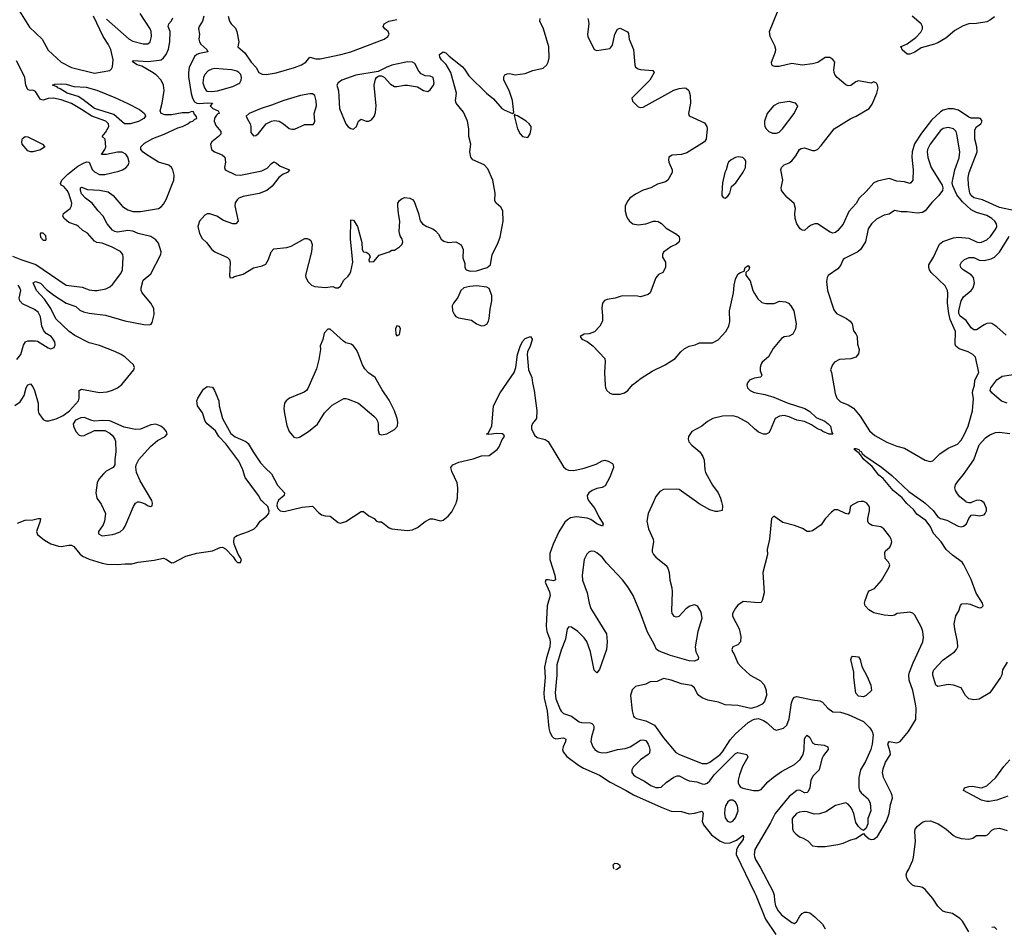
# Model space of a CAD drawing. Header units: inches. Extents: x 1834610 to 2027685, y 642842 to 774116.
# Tile 353 of 632: x 1974267 to 1981947, y 676682 to 683762. Entities that reach past the tile are written whole.
import ezdxf

# ---------------------------------------------------------------- set-up
doc = ezdxf.new("R2010")
doc.units = ezdxf.units.IN
doc.header["$MEASUREMENT"] = 0
for name, color, linetype in [('B9677', 7, 'Continuous'), ('B9678', 7, 'Continuous'), ('B9687', 7, 'Continuous'), ('B9688', 7, 'Continuous')]:
    doc.layers.add(name, color=color, linetype=linetype)

msp = doc.modelspace()

# ---------------------------------------------------------------- linework, layer by layer
at = {"layer": 'B9677', "color": 5}
for points, elevation in [([(1974250, 679834.3), (1974310, 679858.4), (1974370, 679859.8), (1974410.3, 679870.3), (1974430, 679870.6), (1974427.6, 679850), (1974396.8, 679770), (1974405.4, 679745.4), (1974460.9, 679700.9), (1974510, 679672.3), (1974570, 679655.9), (1974590, 679652.7), (1974650, 679663.2), (1974670, 679662.2), (1974690, 679651.2), (1974735.1, 679595.1), (1974757.9, 679577.9), (1974810, 679554.4), (1974910, 679522.9), (1974950, 679515.4), (1975028.8, 679511.2), (1975090, 679518), (1975142.8, 679517.2), (1975190, 679531.4), (1975315.2, 679544.8), (1975390, 679560.9), (1975410, 679554.4), (1975450, 679524), (1975470, 679527.8), (1975562.1, 679577.9), (1975650, 679599.7), (1975770, 679619.7), (1975830, 679644.2), (1975850, 679646.9), (1975873.3, 679633.3), (1975932.8, 679572.8), (1975950, 679544), (1975967.2, 679527.2), (1975990, 679528.4), (1975996.2, 679550), (1975972.3, 679592.3), (1975940.6, 679670), (1975936.5, 679690), (1975941, 679719), (1975949.1, 679730.9), (1975962.2, 679737.8), (1976052.7, 679770), (1976095.1, 679790), (1976116.9, 679810), (1976141.8, 679850), (1976191.2, 679888.8), (1976209.9, 679910), (1976213.3, 679930), (1976203.3, 679963.3), (1976162.7, 680000)], 180), ([(1974889.8, 680000), (1974902.2, 679982.2), (1974937.3, 679910), (1974929.1, 679850), (1974917.5, 679822.5), (1974882, 679770), (1974882.8, 679750), (1974910, 679736.3), (1974990, 679746.5), (1975010, 679750.3), (1975050, 679767.9), (1975076.4, 679790), (1975090, 679810.4), (1975155.1, 679964.9), (1975170, 679990.4), (1975188, 680000)], 220), ([(1975198.2, 680000), (1975210, 679998.5), (1975244.7, 679984.7), (1975270, 679968.8), (1975290, 679963.8), (1975301.2, 679970), (1975304.2, 679990), (1975301.2, 680000)], 220), ([(1976279.5, 680000), (1976274.1, 679990), (1976273.6, 679970), (1976279.8, 679950), (1976299.2, 679930), (1976330, 679924.8), (1976470, 679958.1), (1976550, 679965.8), (1976560, 679960), (1976597.3, 679917.3), (1976620.6, 679900.6), (1976650, 679892.2), (1976688.9, 679888.9), (1976750, 679839.1), (1976770, 679835.5), (1976810, 679848.2), (1976930, 679924.4), (1976950, 679926), (1976990, 679890.5), (1977031.8, 679871.8), (1977050, 679850.8), (1977064.9, 679844.9), (1977090, 679843.8), (1977150, 679797.3), (1977170, 679789.2), (1977290, 679776.1), (1977330, 679783.6), (1977370, 679801.5), (1977430, 679848.7), (1977470, 679867), (1977490, 679868.5), (1977550, 679852.2), (1977570, 679857.6), (1977609.6, 679890), (1977636.6, 679923.4), (1977672, 679990), (1977674.7, 680000)], 180), ([(1978712.9, 680000), (1978752.9, 679950), (1978784.3, 679884.3), (1978818.4, 679830), (1978812, 679810), (1978770, 679829.8), (1978722.7, 679862.7), (1978692.9, 679872.9), (1978610, 679883.6), (1978563.5, 679876.5), (1978538.8, 679861.2), (1978519, 679841), (1978472.2, 679767.8), (1978428.4, 679671.6), (1978403.1, 679596.9), (1978402.5, 679550), (1978442.5, 679430), (1978446.9, 679393.1), (1978430, 679384.7), (1978390, 679392.8), (1978370, 679391.2), (1978366, 679374), (1978399.5, 679299.5), (1978405, 679270), (1978382.4, 679190), (1978374.7, 679030), (1978378.6, 678990), (1978401.3, 678930), (1978405.5, 678905.5), (1978401.6, 678870), (1978376.3, 678783.7), (1978360.5, 678710), (1978366.3, 678630), (1978355.7, 678510), (1978358.2, 678470), (1978382.1, 678370), (1978394.7, 678234.7), (1978403.5, 678203.5), (1978421.5, 678170), (1978430, 678160.7), (1978450, 678152.4), (1978510, 678161.1), (1978528.1, 678150), (1978525.1, 678130), (1978506, 678090), (1978502, 678070), (1978506, 678050), (1978535, 678015), (1978625.9, 677945.9), (1978663.8, 677923.8), (1978790, 677868.8), (1978872.8, 677812.8), (1978997.4, 677750), (1979055.1, 677715.1), (1979270, 677618), (1979350, 677588.8), (1979430, 677585.8), (1979490, 677566.8), (1979530, 677571.3), (1979590, 677588), (1979597.2, 677570), (1979591.3, 677510), (1979600.7, 677480.7), (1979664.2, 677404.2), (1979730, 677354.6), (1979770, 677339.4), (1979810, 677341.2), (1979858.3, 677361.7), (1979910, 677400.4), (1979913.3, 677390), (1979910, 677365.5), (1979876.3, 677323.7), (1979857.5, 677290), (1979856.6, 677250), (1980000, 676953.6)], 180), ([(1979210.8, 680000), (1979170.3, 679910.3), (1979158.9, 679850), (1979172.9, 679790), (1979207.6, 679710), (1979210.2, 679690), (1979200.6, 679630), (1979201.7, 679610), (1979211.1, 679590), (1979230, 679569.4), (1979310, 679503.8), (1979322.6, 679482.6), (1979333.5, 679450), (1979339.4, 679390), (1979354.7, 679330), (1979357.8, 679297.8), (1979351.2, 679150), (1979355.2, 679130), (1979370, 679108.5), (1979390, 679103.2), (1979410, 679109.3), (1979468.6, 679171.4), (1979490, 679187.6), (1979530, 679198.9), (1979550.4, 679190), (1979581.2, 679141.2), (1979588.9, 679090), (1979558, 678990), (1979534.9, 678870), (1979540.3, 678830), (1979562, 678790), (1979559.3, 678770), (1979530, 678757.6), (1979490, 678761), (1979342.3, 678802.3), (1979255.2, 678835.2), (1979234.2, 678850), (1979217, 678890), (1979163.1, 678983.1), (1979110, 679133.5), (1979052.2, 679270), (1979010, 679337.8), (1978970, 679391.7), (1978844.9, 679524.9), (1978810, 679570.5), (1978770, 679603.9), (1978750, 679613.7), (1978724.2, 679615.8), (1978710, 679611.6), (1978690, 679593.1), (1978670.1, 679550), (1978655, 679430), (1978655.9, 679390), (1978692.9, 679290), (1978709, 679210), (1978723.1, 679170), (1978844.1, 678970), (1978850.7, 678910), (1978844.2, 678850), (1978790, 678692), (1978770, 678667), (1978747.9, 678687.9), (1978720.7, 678830), (1978690.8, 678910.8), (1978670, 678940.7), (1978619.9, 678990), (1978570, 679024.1), (1978550, 679026.8), (1978536.8, 679010), (1978525.1, 678930), (1978490, 678845), (1978457.2, 678730), (1978455.9, 678650), (1978443.6, 678510), (1978450, 678464.7), (1978481.9, 678381.9), (1978490, 678367.2), (1978509.5, 678349.5), (1978570, 678329), (1978630, 678284.2), (1978650, 678278.2), (1978715.8, 678275.8), (1978731.1, 678271.1), (1978741, 678261), (1978746.4, 678250), (1978745.6, 678230), (1978726.6, 678166.6), (1978721.5, 678130), (1978737, 678090), (1978752.2, 678070), (1978780.2, 678050), (1978810, 678043.3), (1978850, 678046.5), (1978930, 678068), (1978990, 678077.4), (1979030, 678090.1), (1979110, 678141.1), (1979130, 678145.4), (1979150, 678138.6), (1979170, 678111.5), (1979178.3, 678090), (1979182.9, 678070), (1979178.9, 678041.1), (1979170.6, 678029.4), (1979110, 677988.8), (1979052.1, 677930), (1979042.9, 677910), (1979042.9, 677890), (1979055, 677870), (1979070, 677858.4), (1979141.2, 677821.2), (1979190, 677788.3), (1979230, 677773.1), (1979250, 677771.2), (1979270, 677776.3), (1979310, 677812.6), (1979370, 677852.1), (1979396.2, 677863.8), (1979410, 677864.6), (1979470, 677831), (1979490, 677824.3), (1979550, 677816.2), (1979590, 677800.7), (1979610, 677799), (1979630, 677806.4), (1979650, 677823.5), (1979684.9, 677870), (1979850, 678038), (1979870, 678046), (1979938, 678030), (1979945.5, 678010), (1979904.2, 677935.8), (1979880.5, 677870), (1979871.2, 677830), (1979871.6, 677810), (1979878.7, 677790), (1979890, 677774.9), (1979906.7, 677766.7), (1979990, 677749.4), (1980000, 677749.2)], 220), ([(1979742.5, 680000), (1979750.4, 679969.6), (1979746.4, 679933.6), (1979714, 679926), (1979693.6, 679926.4), (1979650, 679938.3), (1979566, 679986), (1979546.2, 680000)], 220), ([(1980000, 679214.5), (1979910, 679222.7), (1979870, 679194.7), (1979850, 679171.8), (1979828.4, 679130), (1979826.4, 679110), (1979879.3, 679010), (1979892.7, 678950), (1979890, 678908.7), (1979870, 678885.2), (1979830.8, 678869.2), (1979822.8, 678850), (1979828, 678830), (1979837.4, 678817.4), (1979870, 678742.8), (1979898, 678710), (1979966, 678650), (1980000, 678630.7)], 240), ([(1980000, 678397.7), (1979970, 678389.7), (1979870, 678411.2), (1979770, 678417.4), (1979716.8, 678436.8), (1979634.7, 678454.7), (1979590, 678471.2), (1979564.7, 678490), (1979549.7, 678510), (1979531.3, 678550), (1979508.6, 678568.6), (1979430, 678580.8), (1979350, 678608.5), (1979290, 678622), (1979240.8, 678599.2), (1979183.8, 678596.2), (1979150, 678579.3), (1979070, 678561.2), (1979044.7, 678535.3), (1979032.7, 678490), (1979043.7, 678370), (1979054.4, 678330), (1979061.3, 678321.3), (1979078.8, 678310), (1979150, 678292.8), (1979218.5, 678258.5), (1979290, 678160.9), (1979386.1, 678046.1), (1979414.9, 678030), (1979590, 677959.3), (1979630, 677960.2), (1979650, 677970.2), (1979729.8, 678030), (1979750, 678051), (1979810, 678144.1), (1979850, 678190.2), (1979950, 678278.4), (1979990, 678302), (1980000, 678304.2)], 240), ([(1980000.1, 677290), (1979995.9, 677250), (1980000, 677235.4)], 220), ([(1978903.9, 677137.3), (1978901.2, 677141.2), (1978897.2, 677170), (1978910, 677182.8), (1978930, 677180.5), (1978946.8, 677170), (1978950.6, 677150), (1978930, 677135.3), (1978913.7, 677129.9)], 160)]:
    msp.add_lwpolyline(points, dxfattribs=dict(at, elevation=elevation))
at = {"layer": 'B9677', "color": 5, "elevation": 220}
msp.add_lwpolyline([(1979810, 677674), (1979790, 677660.8), (1979772.5, 677630), (1979767, 677607), (1979764.3, 677570), (1979770, 677536.4), (1979788.4, 677510), (1979810, 677502.6), (1979830, 677510.2), (1979850, 677535.5), (1979870.4, 677590), (1979865.4, 677630), (1979850, 677657.2), (1979830, 677673.5)], close=True, dxfattribs=at)
at = {"layer": 'B9678', "color": 5}
for points, elevation in [([(1974239, 683870), (1974342.5, 683702.5), (1974441, 683610), (1974490, 683523.5), (1974589.2, 683430), (1974670.1, 683390.1), (1974850, 683344.7), (1974970, 683366), (1974982, 683378), (1974990, 683394.8), (1974997, 683450), (1974977.1, 683530), (1974957.5, 683570), (1974917.6, 683630), (1974841.4, 683790)], 240), ([(1974944.9, 683764.9), (1975122.2, 683610), (1975150, 683595.3), (1975230, 683573.6), (1975265.6, 683574.4), (1975283.6, 683590), (1975294.7, 683630), (1975292.9, 683670), (1975284.2, 683690), (1975206.9, 683810)], 240), ([(1975702.5, 683790), (1975693, 683750), (1975667.1, 683710), (1975661.1, 683690), (1975669.2, 683650), (1975665.2, 683610), (1975668.5, 683590), (1975679.3, 683570), (1975726, 683530), (1975734.8, 683510), (1975670, 683498.2), (1975649.6, 683490.4), (1975630, 683474.2), (1975589.6, 683390), (1975582.7, 683350), (1975584.9, 683315.1), (1975605.2, 683185.2), (1975615.1, 683150), (1975630, 683122.4), (1975650, 683111.6), (1975670, 683108), (1975732.8, 683112.8), (1975770.6, 683110.6), (1975754, 683090), (1975774, 683070), (1975814, 683050), (1975819.6, 683039.6), (1975822, 683030), (1975812, 683028), (1975801.6, 683018.4), (1975785.8, 682994.2), (1975784.2, 682970), (1975796.4, 682936.4), (1975836, 682890), (1975836.5, 682870), (1975818.7, 682850), (1975764.9, 682810), (1975755.6, 682790), (1975762, 682750), (1975787.7, 682730), (1975847.1, 682707.1), (1975866.4, 682690), (1975873.4, 682650), (1975863.8, 682610), (1975870.4, 682590.4), (1975950, 682551.3), (1975990, 682549.5), (1976156.2, 682583.8), (1976196.3, 682603.7), (1976230, 682640.5), (1976250, 682654), (1976270, 682643.1), (1976298.5, 682618.5), (1976370.4, 682590), (1976356.3, 682570), (1976323.1, 682556.9), (1976288, 682532), (1976237.4, 682462.6), (1976194.3, 682430), (1976134.4, 682405.6), (1976010, 682382.6), (1975976.4, 682370), (1975962.3, 682357.7), (1975946.6, 682333.4), (1975946, 682310), (1975971.7, 682190), (1975954, 682170), (1975930, 682169.7), (1975856.8, 682196.8), (1975803.7, 682230), (1975750, 682246.6), (1975730, 682246.3), (1975710, 682236.3), (1975670, 682189.4), (1975657.3, 682150), (1975670, 682094), (1975690, 682055.8), (1975723.9, 682023.9), (1975766.7, 681970), (1975790, 681950.3), (1975886.7, 681906.7), (1975902.8, 681890), (1975908.6, 681868.6), (1975904.4, 681764.4), (1975910, 681748.8), (1975930, 681750.4), (1975941.7, 681758.3), (1976010, 681778), (1976090, 681827.1), (1976158, 681842), (1976186, 681854), (1976208.4, 681891.6), (1976227.3, 681950), (1976250, 681973.4), (1976350, 681985.1), (1976385.2, 681994.8), (1976490, 682054.4), (1976510, 682054.9), (1976528.4, 682048.4), (1976538.3, 682038.3), (1976547.3, 682007.3), (1976542.4, 681950), (1976497.3, 681770), (1976499.1, 681750), (1976516.7, 681716.7), (1976543, 681690), (1976570, 681680.3), (1976650, 681673.2), (1976710, 681681.6), (1976730, 681670.5), (1976750, 681670.5), (1976770, 681683.8), (1976794.5, 681730), (1976830, 681762), (1976841.5, 681778.5), (1976850, 681798.8), (1976865.7, 681870), (1976847.2, 682050), (1976850, 682202), (1976870, 682197.3), (1976901.6, 682150), (1976934.9, 682025.1), (1976939.1, 681970), (1976950, 681951), (1976970, 681947.3), (1976990, 681936), (1976998.5, 681918.5), (1977000.7, 681910), (1976991, 681890), (1976992, 681872), (1977030, 681876), (1977070, 681924.7), (1977149.1, 681950.9), (1977170, 681964.7), (1977190, 681964.7), (1977230, 681990.5), (1977250, 682010.7), (1977255.3, 682030), (1977250.9, 682049.1), (1977235.8, 682075.8), (1977226, 682110), (1977233, 682190), (1977221.1, 682250), (1977215.4, 682310), (1977217.7, 682330), (1977229.4, 682350.6), (1977250, 682367.2), (1977270, 682375.9), (1977309.2, 682369.2), (1977330, 682358.4), (1977344.2, 682344.2), (1977378.8, 682250), (1977391.7, 682191.7), (1977410, 682170.4), (1977442, 682150), (1977490.7, 682130), (1977510, 682115.5), (1977533.4, 682090), (1977554, 682050), (1977575.1, 682035.1), (1977610, 682022.6), (1977670, 682028), (1977710, 682006.8), (1977726.4, 681970), (1977724.9, 681904.9), (1977738.8, 681858.8), (1977740.4, 681830), (1977748.5, 681810), (1977781.2, 681801.2), (1977830, 681801.9), (1977913.7, 681830), (1977938.7, 681850), (1977952.9, 681930), (1977994.2, 682010), (1978015, 682065), (1978038.7, 682190), (1978034.9, 682270), (1978018.9, 682298.9), (1977983.1, 682330), (1977972.2, 682350), (1977976.8, 682410), (1977958.2, 682510), (1977918.7, 682598.7), (1977890, 682629.7), (1977801.6, 682670), (1977785.7, 682690), (1977778, 682730), (1977785.7, 682790), (1977770.8, 682850), (1977770.6, 682910), (1977760.2, 682970), (1977730, 683039.7), (1977672, 683110), (1977666.8, 683130), (1977673.3, 683190), (1977629.9, 683349.9), (1977593.3, 683413.3), (1977556.4, 683450), (1977543.1, 683470), (1977542.4, 683490), (1977570, 683512.4), (1977590, 683504.4), (1977616.6, 683476.6), (1977718.1, 683398.1), (1977737.3, 683377.3), (1977770, 683324.2), (1977909.2, 683189.2), (1977964.1, 683144.1), (1978026.7, 683070), (1978050, 683055.6), (1978110, 683031.3), (1978122, 683038), (1978111, 683131), (1978085.1, 683210), (1978043.6, 683290), (1978043.9, 683316.1), (1978050, 683331), (1978070, 683340.5), (1978090, 683341.3), (1978132.4, 683332.4), (1978210, 683341.6), (1978270, 683365.2), (1978350, 683384.2), (1978378.7, 683410), (1978389.2, 683430.8), (1978396, 683464), (1978395, 683550), (1978353.2, 683690), (1978323.8, 683750), (1978326.6, 683770)], 220), ([(1975894, 683790), (1975904.6, 683750), (1975917, 683730), (1975950, 683695.5), (1975961.7, 683670), (1975976.5, 683590), (1975968.2, 683550), (1976024, 683504), (1976072.9, 683430), (1976110.3, 683390), (1976132.4, 683350), (1976157.7, 683337.7), (1976190, 683335.7), (1976268.4, 683348.4), (1976411.6, 683390), (1976465.7, 683410), (1976499.8, 683430), (1976529.2, 683470.8), (1976577, 683457), (1976610, 683457.5), (1976770.7, 683489.3), (1976850, 683511), (1977109.8, 683610), (1977138.2, 683630), (1977148.6, 683650), (1977140.5, 683670), (1977116.2, 683690), (1977101.3, 683710), (1977109.7, 683730), (1977145.2, 683750), (1977210, 683764.6)], 240), ([(1974230, 680752.9), (1974270, 680780.1), (1974300.6, 680830), (1974318.6, 680890), (1974330, 680912.8), (1974350, 680920.3), (1974370, 680898), (1974381.9, 680870), (1974411.3, 680770), (1974410.4, 680710.4), (1974416.4, 680690), (1974450, 680643.8), (1974470, 680634), (1974493.7, 680633.7), (1974551.5, 680648.5), (1974604.8, 680675.2), (1974656, 680710), (1974725.6, 680790), (1974731.1, 680810), (1974731.7, 680868.3), (1974743.5, 680876.5), (1974750, 680878.7), (1974890, 680854.1), (1974950, 680859.6), (1974990, 680871.3), (1975030, 680890.1), (1975065, 680915), (1975157.4, 681030), (1975163.5, 681050), (1975154, 681070), (1975090, 681128.3), (1975057.8, 681150), (1975010, 681174), (1974890, 681220.5), (1974810, 681242.2), (1974698.3, 681298.3), (1974654, 681330), (1974548.8, 681428.8), (1974510.3, 681510.3), (1974461, 681581), (1974398.5, 681650), (1974372.7, 681710), (1974390, 681719.5), (1974430, 681707.2), (1974477.3, 681657.3), (1974532.5, 681612.5), (1974630, 681550.6), (1974703.6, 681523.6), (1974736.8, 681496.8), (1974763.9, 681483.9), (1974810, 681472.6), (1974937.5, 681457.5), (1975085.9, 681414.1), (1975235.4, 681384.6), (1975278.4, 681381.6), (1975292.7, 681387.3), (1975300.6, 681399.4), (1975316.8, 681463.2), (1975313, 681510), (1975290.9, 681550), (1975221.6, 681630), (1975214, 681650), (1975213.3, 681670), (1975229.3, 681730.7), (1975290, 681779.6), (1975367.6, 681930), (1975369.7, 681950.3), (1975350, 682018.9), (1975330, 682046), (1975291.1, 682070), (1975190, 682093.8), (1975148.9, 682111.1), (1975110, 682117), (1975030, 682105.8), (1975009.9, 682109.9), (1974990, 682121), (1974949.9, 682170), (1974919.1, 682230), (1974879.9, 682270), (1974833.5, 682330), (1974779.8, 682370), (1974750, 682403.5), (1974740.4, 682430), (1974740.9, 682450), (1974750, 682456.4), (1974796.7, 682436.7), (1974890, 682432.7), (1974957.9, 682417.9), (1974995.2, 682390), (1975070, 682305.8), (1975110, 682277.6), (1975150, 682264.8), (1975210, 682264.8), (1975350, 682289.3), (1975370, 682302.3), (1975390, 682323.7), (1975410, 682359.5), (1975468.7, 682510), (1975471.9, 682550), (1975462.3, 682590), (1975450.6, 682610), (1975430, 682627.1), (1975350, 682651.4), (1975250, 682712.9), (1975229.3, 682729.3), (1975213, 682750), (1975211, 682770), (1975240.6, 682799.4), (1975305.1, 682834.9), (1975394.4, 682870), (1975500.9, 682919.1), (1975536.9, 682930), (1975579.5, 682950), (1975596, 682964), (1975617.2, 682970), (1975633.8, 682986.2), (1975648, 682990), (1975647.3, 683007.3), (1975627.3, 683027.3), (1975622, 683042), (1975610, 683046), (1975584.7, 683035.3), (1975534.7, 683034.7), (1975450, 683019.6), (1975400.4, 683020.4), (1975370.6, 683030.6), (1975363.4, 683050), (1975379, 683110), (1975394.9, 683210), (1975389.9, 683250), (1975371.1, 683290), (1975331.8, 683331.8), (1975296.2, 683356.2), (1975218.7, 683398.7), (1975183, 683410), (1975147.3, 683432.7), (1975155.5, 683444.5), (1975270, 683436.9), (1975354.4, 683445.6), (1975370.3, 683449.7), (1975390, 683463.9), (1975409.3, 683490), (1975426.8, 683533.2), (1975438.8, 683590), (1975441.7, 683670), (1975426.3, 683710), (1975430.8, 683730), (1975450, 683752.4), (1975462.3, 683777.7)], 220), ([(1978697.6, 683770), (1978704.9, 683750), (1978707, 683730), (1978695.5, 683650), (1978699.1, 683630), (1978746.8, 683530), (1978770, 683520.7), (1978870, 683538), (1978876.5, 683543.5), (1978890, 683562), (1978909.7, 683650), (1978930, 683687.3), (1978950, 683695.5), (1979008.1, 683668.1), (1979014.6, 683654.6), (1979020.2, 683610), (1979055, 683530), (1979064.9, 683410), (1979071.5, 683391.5), (1979090, 683378.9), (1979110, 683374), (1979205.2, 683365.2), (1979215.5, 683350), (1979181.1, 683290), (1979042.8, 683150), (1979047.5, 683127.5), (1979090, 683082.8), (1979110, 683076.3), (1979130, 683080.4), (1979370, 683212.6), (1979410, 683226), (1979450, 683230.3), (1979466.9, 683226.9), (1979485.5, 683210), (1979496.3, 683170), (1979499.3, 683110), (1979482.8, 683030), (1979490, 683012), (1979610, 682956.3), (1979628, 682930), (1979630.4, 682910), (1979622.4, 682830), (1979608.2, 682810), (1979470, 682722.6), (1979430, 682709.7), (1979355.5, 682704.5), (1979331, 682690), (1979326.8, 682670), (1979330.5, 682650), (1979355.8, 682590), (1979355.8, 682570), (1979323.8, 682510), (1979303.4, 682496.6), (1979241.8, 682478.2), (1979190, 682451.1), (1979130, 682430.9), (1979070, 682401.5), (1979027, 682370), (1979010.3, 682350), (1978990.3, 682310), (1978989, 682269), (1978999.5, 682230), (1979008.5, 682210), (1979024.9, 682190), (1979050, 682170.3), (1979090, 682161.6), (1979150, 682170.2), (1979210, 682190.2), (1979230, 682191.3), (1979246.5, 682186.5), (1979272.1, 682172.1), (1979310, 682135.3), (1979390.5, 682090), (1979410.4, 682070), (1979414.9, 682050), (1979410.3, 682029.7), (1979390.3, 682009.7), (1979346, 681990), (1979290, 681948), (1979281, 681930), (1979281, 681910), (1979304.7, 681870), (1979304.7, 681830), (1979284.7, 681790), (1979250, 681773.2), (1979230, 681749), (1979185.5, 681630), (1979170, 681618.7), (1979110, 681599.3), (1979085.6, 681605.6), (1978970, 681606.6), (1978950, 681603.7), (1978911.6, 681588.4), (1978850, 681579.3), (1978828.4, 681571.6), (1978813.1, 681550), (1978807, 681513), (1978814.3, 681450), (1978812, 681410), (1978792.7, 681370), (1978750, 681326.6), (1978710, 681312), (1978670, 681309.3), (1978638.8, 681290), (1978651, 681270), (1978692.2, 681252.2), (1978738, 681218), (1978830, 681118.8), (1978834.5, 681094.5), (1978829.2, 681010), (1978834.6, 680910), (1978836.9, 680890), (1978846.3, 680870), (1978870, 680847.6), (1978890, 680841.5), (1978950, 680839.7), (1978985.1, 680850), (1979011.3, 680870), (1979047.6, 680912.4), (1979114, 680966), (1979200, 681020), (1979300.7, 681070), (1979380.5, 681119.5), (1979423.5, 681170), (1979450, 681193.4), (1979490, 681214), (1979534.7, 681225.3), (1979570, 681242.4), (1979670, 681240.1), (1979714.9, 681265.1), (1979775.8, 681330), (1979799.8, 681370), (1979806.7, 681406.7), (1979804.7, 681490), (1979835.9, 681630), (1979839.7, 681690), (1979850, 681738.8), (1979870, 681777.3), (1979890, 681790.8), (1979919, 681801), (1979926, 681830), (1979950, 681844.7), (1979958.8, 681830), (1979954, 681810), (1979931.3, 681790), (1979931, 681770), (1979964.4, 681724.4), (1979985.5, 681650), (1980000, 681626)], 220), ([(1974210, 681916.9), (1974275.3, 681890), (1974391.7, 681851.7), (1974630, 681691.4), (1974754.2, 681674.2), (1974810, 681655.6), (1974850, 681648.7), (1974871.2, 681648.8), (1974937.7, 681662.3), (1974970, 681679.1), (1974990, 681697.3), (1975057.2, 681782.8), (1975068.4, 681810), (1975075.1, 681910), (1975071, 681931), (1975053.3, 681953.3), (1974983.6, 681990), (1974910, 682018), (1974870, 682024.5), (1974850, 682035), (1974796, 682096), (1974758.3, 682118.3), (1974726, 682150), (1974710, 682160.4), (1974650, 682180.3), (1974613.3, 682210), (1974602.7, 682230), (1974608.3, 682250), (1974660.4, 682290), (1974672.1, 682310), (1974672.5, 682330), (1974650, 682406), (1974638, 682430), (1974610, 682460.6), (1974589.6, 682470), (1974584.9, 682484.9), (1974596, 682510), (1974642.3, 682557.7), (1974721.2, 682618.8), (1974770, 682645), (1974790, 682652.2), (1974810, 682650.3), (1974833.3, 682593.3), (1974850, 682574), (1974890, 682554.6), (1974930, 682554), (1975040, 682580), (1975069.8, 682590.2), (1975094.8, 682605.2), (1975112.9, 682627.1), (1975119.7, 682650), (1975110.7, 682690), (1975094.1, 682714.1), (1975067.3, 682727.3), (1975030, 682728.1), (1974944.7, 682710), (1974904, 682710), (1974932.3, 682750), (1974939.3, 682770), (1974932.7, 682830), (1974909.2, 682850), (1974936.9, 682883.1), (1974961.2, 682930), (1974958.9, 682950), (1974939.2, 682970), (1974830, 683008.4), (1974750, 683062.2), (1974670, 683108.9), (1974590, 683136.2), (1974530, 683149.1), (1974490, 683146.9), (1974450, 683134.6), (1974430, 683138.5), (1974390, 683203), (1974370, 683212.1), (1974350, 683209.7), (1974330, 683215.1), (1974315, 683250), (1974306.3, 683310), (1974299.1, 683330), (1974241.8, 683441.8)], 240), ([(1974244.1, 681110), (1974275.6, 681150), (1974296.8, 681223.2), (1974311.8, 681248.2), (1974330, 681256.3), (1974390, 681258), (1974406.3, 681253.7), (1974490, 681202.4), (1974510, 681194.9), (1974536.1, 681203.9), (1974544.7, 681224.7), (1974541.2, 681250), (1974529.3, 681270), (1974512.7, 681290), (1974474.6, 681314.6), (1974455.2, 681335.2), (1974439.8, 681370), (1974430, 681443.7), (1974410, 681479.7), (1974382.3, 681502.3), (1974290, 681546.6), (1974268.6, 681568.6), (1974264.1, 681590), (1974274.9, 681650), (1974269.2, 681670), (1974255.3, 681690)], 240), ([(1977674.7, 680000), (1977682.9, 680030), (1977685.4, 680110), (1977680.4, 680150), (1977638.5, 680238.5), (1977630.7, 680270), (1977644.6, 680290), (1977693.3, 680310), (1977804.7, 680335.3), (1977870, 680358.7), (1977930, 680363.1), (1977991.3, 680408.7), (1978006.1, 680430), (1978030, 680486.7), (1978049.5, 680510), (1978044.1, 680524.1), (1978030.8, 680530.8), (1977986.5, 680533.5), (1977926.9, 680526.9), (1977909.2, 680530), (1977922.5, 680537.5), (1977949.8, 680590.2), (1977963.1, 680750), (1978014.4, 680850), (1978123.5, 681010), (1978137.7, 681050), (1978150, 681151.3), (1978170, 681212), (1978190, 681252), (1978210, 681276), (1978251.3, 681291.3), (1978264.7, 681270), (1978263.6, 681263.6), (1978250, 681215.3), (1978227.3, 681170), (1978225.5, 681150), (1978236.9, 681030), (1978261.5, 680970), (1978266.2, 680930), (1978281.1, 680870), (1978299.6, 680710), (1978298.7, 680650), (1978267.4, 680612.6), (1978259, 680590), (1978259.4, 680570), (1978281.6, 680521.6), (1978303.3, 680503.3), (1978366.6, 680486.6), (1978390.3, 680470.3), (1978510, 680274.9), (1978530, 680256.5), (1978547.5, 680247.5), (1978590, 680245.4), (1978670, 680262.6), (1978764.1, 680295.9), (1978810, 680320.3), (1978830, 680326), (1978858.4, 680318.4), (1978890, 680298.8), (1978897.3, 680290), (1978899.3, 680270), (1978870, 680194.5), (1978834.2, 680125.8), (1978810, 680113.3), (1978770, 680104.5), (1978733, 680090), (1978706.4, 680070), (1978694.4, 680050), (1978695.3, 680030), (1978704.9, 680010), (1978712.9, 680000)], 180), ([(1980000, 680965.8), (1979990, 680964.2), (1979959.1, 680950), (1979944.2, 680930), (1979939.5, 680910), (1979944.2, 680890), (1979964.4, 680870), (1979990, 680855.3), (1980000, 680853.3)], 220), ([(1976162.7, 680000), (1976151.6, 680010), (1976128.6, 680050), (1976024.9, 680190), (1976008.2, 680250), (1975977.3, 680317.3), (1975873.9, 680453.9), (1975821.2, 680510), (1975793.7, 680553.7), (1975730, 680609.1), (1975712.8, 680630), (1975694.1, 680694.1), (1975654, 680750), (1975649.4, 680790), (1975656.2, 680810), (1975701, 680879), (1975730, 680900.7), (1975770, 680894.6), (1975787.8, 680870), (1975819.4, 680790), (1975823, 680750), (1975849.5, 680650), (1975914.4, 680534.4), (1975947.4, 680507.4), (1976030, 680472.1), (1976050, 680455.6), (1976088.2, 680390), (1976145.8, 680305.8), (1976183.2, 680263.2), (1976230, 680220.2), (1976276.8, 680130), (1976333.8, 680070), (1976330.9, 680050), (1976286.7, 680013.3), (1976279.5, 680000)], 180), ([(1975301.2, 680000), (1975298.2, 680010), (1975205.6, 680165.6), (1975178.7, 680230), (1975171.9, 680271.9), (1975176, 680290), (1975197.3, 680330), (1975286.6, 680433.4), (1975341, 680479), (1975401.7, 680510), (1975418, 680530), (1975410.9, 680550), (1975392.9, 680570), (1975368.2, 680590), (1975330, 680607), (1975290, 680601.8), (1975210, 680568.2), (1975170, 680565.4), (1975082.6, 680582.6), (1974970, 680631.7), (1974910, 680635.6), (1974850, 680631), (1974830, 680634.5), (1974770, 680658.7), (1974743.7, 680656.3), (1974702.6, 680637.4), (1974683.7, 680610), (1974687, 680590), (1974703.8, 680550), (1974730, 680521.6), (1974750, 680515.8), (1974770, 680519.5), (1974850, 680556.5), (1974930, 680557), (1974970, 680536), (1974990, 680517.4), (1975009, 680490), (1975013.7, 680473.7), (1975017.1, 680390), (1975009, 680330), (1975010.2, 680290), (1974996.9, 680270), (1974941.2, 680238.8), (1974919.5, 680220.5), (1974883.4, 680176.6), (1974871.4, 680150), (1974861.3, 680070), (1974868.9, 680030), (1974889.8, 680000)], 220), ([(1980000, 680571.3), (1979950, 680616.4), (1979870, 680661.6), (1979830, 680672.5), (1979750, 680669.8), (1979673.4, 680650), (1979632, 680628), (1979587, 680590), (1979508.8, 680550), (1979484, 680510), (1979482.3, 680490), (1979487.4, 680470), (1979510, 680441.7), (1979572.1, 680392.1), (1979594.9, 680354.9), (1979605.5, 680325.5), (1979610.9, 680250.9), (1979617.2, 680230), (1979670, 680132), (1979714.3, 680070), (1979734.7, 680030), (1979742.5, 680000)], 220), ([(1979546.2, 680000), (1979410, 680096.2), (1979390, 680100.3), (1979290, 680096.5), (1979259.8, 680080.2), (1979230, 680042.4), (1979210.8, 680000)], 220), ([(1975188, 680000), (1975190, 680001.1), (1975198.2, 680000)], 220)]:
    msp.add_lwpolyline(points, dxfattribs=dict(at, elevation=elevation))
for points, elevation in [([(1977292.2, 683432.2), (1977170, 683406.8), (1977124.4, 683390), (1977062.9, 683357.1), (1976890, 683328), (1976780.6, 683290), (1976751, 683270), (1976741.8, 683250), (1976753.7, 683206.3), (1976762.8, 683070), (1976810.4, 682950), (1976830, 682927), (1976850, 682912.7), (1976870, 682907.3), (1976895.1, 682930), (1976910, 682971.3), (1976930, 682986), (1976970, 682971), (1976990, 682971), (1977010, 682981), (1977032.9, 683007.1), (1977041.4, 683038.6), (1977047.2, 683090), (1977032.8, 683250), (1977043.1, 683296.9), (1977050, 683310.7), (1977061, 683319), (1977070, 683324.9), (1977090, 683324.9), (1977110, 683314), (1977159.9, 683259.9), (1977190, 683240.7), (1977210, 683240.7), (1977267.5, 683252.5), (1977292.2, 683252.2), (1977370, 683237.3), (1977418, 683210), (1977450, 683202), (1977470, 683214), (1977495.6, 683250), (1977500.7, 683270), (1977491.8, 683310), (1977470, 683322.7), (1977430, 683324.5), (1977398.7, 683338.7), (1977380.4, 683360.4), (1977350, 683419.5), (1977330.8, 683430.8)], 240), ([(1975790, 683380.2), (1975764.6, 683375.4), (1975737.3, 683362.7), (1975710, 683335.4), (1975700.2, 683310), (1975696.8, 683270), (1975708.3, 683230), (1975721.5, 683210), (1975730, 683205.3), (1975762, 683202), (1975810, 683207.1), (1975930, 683241.6), (1975975.9, 683264.1), (1975983.9, 683270), (1975995, 683290), (1975998.4, 683310), (1975993.2, 683333.2), (1975976.8, 683350), (1975959.6, 683359.6), (1975919, 683370)], 240), ([(1975130, 682949.9), (1975085.8, 682950), (1975001.9, 683021.9), (1974850, 683068.1), (1974759.3, 683139.3), (1974722.5, 683162.5), (1974636.8, 683190), (1974583.4, 683223.4), (1974565.1, 683230), (1974558.2, 683238.2), (1974524, 683250), (1974542, 683258), (1974590, 683261.7), (1974630, 683259.2), (1974690, 683241.2), (1974785.4, 683234.6), (1974870, 683212.2), (1975010, 683156.3), (1975110, 683108), (1975200.9, 683060.9), (1975241.2, 683030), (1975248.5, 683010), (1975236.3, 682990), (1975192.7, 682967.3)], 220), ([(1976530, 683183.9), (1976457.6, 683170), (1976328, 683132), (1976230, 683094.7), (1976149.5, 683070.5), (1976057.8, 683030), (1976034.3, 683010), (1976040.3, 682990), (1976065.5, 682950), (1976070.4, 682929.6), (1976070, 682882), (1976090, 682856), (1976110, 682858.8), (1976130, 682873), (1976190.5, 682949.5), (1976230, 682970.8), (1976254.4, 682974.4), (1976290, 682969.2), (1976324.9, 682950), (1976370, 682914.4), (1976390, 682908.4), (1976411.2, 682908.8), (1976490, 682944.4), (1976555.5, 682944.5), (1976565.2, 682954.8), (1976569.2, 682970), (1976563.7, 683030), (1976582, 683090), (1976580.4, 683130), (1976568.6, 683170), (1976550, 683182.6)], 240), ([(1978130, 683026), (1978124.7, 683015.3), (1978150.8, 682910), (1978170, 682872), (1978190, 682851.3), (1978230, 682842), (1978249.1, 682870.9), (1978257.2, 682910), (1978256, 682930), (1978241.2, 682950), (1978217.2, 682970), (1978150, 683013.2), (1978135.3, 683015.3)], 220), ([(1974350, 682731.2), (1974330, 682737.8), (1974287.5, 682790), (1974282.8, 682810), (1974290, 682836.3), (1974310, 682851.8), (1974330, 682848.4), (1974444.4, 682790), (1974464.2, 682770), (1974430, 682747.3), (1974370, 682731.6)], 240), ([(1979872.6, 682692.6), (1979850, 682686.6), (1979818, 682670), (1979794.9, 682650), (1979790, 682639), (1979777.6, 682590), (1979767.4, 682570), (1979748.7, 682490), (1979743, 682410), (1979744.9, 682390), (1979754.8, 682374.8), (1979770, 682370.8), (1979790, 682384.9), (1979807, 682410), (1979820.1, 682459.9), (1979853.3, 682490), (1979910, 682572.7), (1979928.4, 682610), (1979930, 682655.3), (1979925.6, 682670), (1979908.2, 682688.2)], 240), ([(1974430, 682098), (1974426.8, 682090), (1974430, 682064.7), (1974450, 682041), (1974470, 682042), (1974474, 682050), (1974470, 682075.3), (1974450, 682097.2)], 260), ([(1977830, 681684.6), (1977778.7, 681681.3), (1977730.8, 681669.2), (1977707.2, 681650), (1977684.4, 681595.6), (1977650.4, 681550), (1977641.3, 681530), (1977643, 681490), (1977659, 681459), (1977670, 681445.5), (1977690, 681435.5), (1977790, 681417.1), (1977830.5, 681390), (1977870, 681373.1), (1977890, 681376), (1977910, 681387.4), (1977924.4, 681410), (1977929.7, 681430), (1977936.5, 681503.5), (1977950.7, 681570), (1977949, 681610), (1977930, 681665.1), (1977910, 681676.1)], 220), ([(1976690, 681348.7), (1976670, 681348), (1976642.8, 681317.2), (1976631.7, 681268.3), (1976610, 681218), (1976614, 681190), (1976600.7, 681110), (1976582, 681038), (1976515.2, 680884.8), (1976504.2, 680870), (1976484.7, 680855.3), (1976370.4, 680810), (1976344.9, 680790), (1976332.6, 680770), (1976326.9, 680730), (1976331.5, 680690), (1976350, 680596), (1976369.2, 680549.2), (1976405.9, 680505.9), (1976430, 680499.6), (1976450, 680504.9), (1976519.3, 680550), (1976590, 680607), (1976645.7, 680694.3), (1976704, 680756), (1976794.3, 680805.7), (1976810, 680807.2), (1976830, 680802.3), (1976910, 680771.8), (1977030.3, 680670), (1977048.9, 680650), (1977058.3, 680630), (1977062.6, 680610), (1977062.6, 680557.4), (1977070, 680528.4), (1977090, 680523.1), (1977130, 680530.4), (1977190, 680565.3), (1977213.7, 680590), (1977216.8, 680623.2), (1977211.8, 680650), (1977189.9, 680709.9), (1977150, 680794.7), (1977093.5, 680873.5), (1977039.4, 680970), (1976986.8, 681006.8), (1976959.1, 681039.1), (1976941.5, 681070), (1976905.4, 681165.4), (1976890.5, 681190.5), (1976870, 681216.9), (1976851.6, 681231.6), (1976810, 681242.4), (1976793, 681253)], 220), ([(1977210, 681374), (1977197.3, 681350), (1977200.5, 681310), (1977210, 681294.8), (1977230, 681306), (1977238.7, 681350), (1977230, 681369.2)], 220)]:
    msp.add_lwpolyline(points, close=True, dxfattribs=dict(at, elevation=elevation))
at = {"layer": 'B9687', "color": 5}
for points, elevation in [([(1980000, 678304.2), (1980030, 678310.7), (1980070, 678294.8), (1980097.2, 678277.2), (1980150, 678227), (1980170, 678220.3), (1980224.1, 678235.9), (1980250, 678258), (1980270, 678306.8), (1980287, 678433), (1980297.4, 678462.6), (1980310, 678478.4), (1980330, 678482.6), (1980450, 678456.5), (1980508.5, 678448.5), (1980530, 678438.8), (1980570.4, 678390.4), (1980610, 678363), (1980670, 678358.8), (1980730, 678343), (1980850, 678286.7), (1980898.6, 678238.6), (1980916, 678210), (1980924.2, 678184.2), (1980916.5, 678110), (1980905.2, 678070), (1980863.8, 677976.2), (1980824.9, 677910), (1980813.4, 677850), (1980813.7, 677773.7), (1980818.8, 677750), (1980830.8, 677730), (1980884.1, 677684.1), (1980902, 677650), (1980904.9, 677590), (1980884, 677530), (1980882, 677490), (1980870, 677455.3), (1980850, 677438), (1980830, 677448), (1980810, 677469), (1980790, 677499), (1980772.7, 677570), (1980755.1, 677610), (1980730, 677641.2), (1980710, 677653.2), (1980630, 677631.8), (1980556.2, 677583.8), (1980506.1, 677566.1), (1980464.4, 677564.4), (1980410, 677582.7), (1980390, 677584.7), (1980350, 677580.4), (1980326.4, 677570), (1980292.4, 677530), (1980294.9, 677450), (1980302.4, 677430), (1980320.5, 677410), (1980350, 677388.5), (1980378, 677378), (1980415.2, 677355.2), (1980450, 677318), (1980490.9, 677310.9), (1980549.1, 677310.9), (1980650, 677327.3), (1980690, 677337.3), (1980750, 677364), (1980790, 677374.8), (1980850, 677414), (1980859.8, 677399.8), (1980892.4, 677372.4), (1980910, 677366), (1980930, 677368.4), (1980957.6, 677390), (1981029.6, 677510), (1981049.6, 677570), (1981059.6, 677640.4), (1981074.5, 677690), (1981073.6, 677710), (1981066, 677730), (1981004.5, 677850), (1980996, 677890), (1981001.5, 677918.5), (1981020.9, 677970), (1981058.4, 678030), (1981058, 678050), (1981038.7, 678110), (1981040.5, 678119.5), (1981049.6, 678130.4), (1981110, 678120.3), (1981135.1, 678130), (1981200.9, 678210), (1981257.2, 678302.8), (1981260.5, 678390), (1981255.4, 678424.6), (1981233.1, 678530), (1981204.8, 678610), (1981202.7, 678650), (1981207.5, 678672.5), (1981236, 678744), (1981312, 678910), (1981317.2, 678942.8), (1981311.3, 678990), (1981301.4, 679021.4), (1981250, 679117.2), (1981232.8, 679132.8), (1981210, 679139.6), (1981190, 679138.4), (1981110.7, 679129.3), (1981090, 679117.2), (1981070, 679112.7), (1981010, 679116), (1980930, 679135.3), (1980890, 679158), (1980862, 679190), (1980858, 679210), (1980862, 679230), (1980884.1, 679295.9), (1980892.9, 679307.1), (1980934.2, 679325.8), (1980990, 679386.8), (1981049, 679490), (1981053.2, 679510), (1981044, 679530), (1981018.6, 679558.6), (1981014.5, 679605.5), (1981021.3, 679618.7), (1981053.5, 679646.5), (1981065.6, 679670), (1981069.6, 679690), (1981065.1, 679710), (1981052.9, 679732.9), (1981006.6, 679790), (1980984.9, 679804.9), (1980917.2, 679817.2), (1980891.8, 679831.8), (1980883.7, 679850), (1980881.6, 679870), (1980895.1, 679930), (1980895.6, 679955.6), (1980891.6, 679970), (1980876.2, 679990), (1980856.9, 680000)], 240), ([(1980812.2, 680000), (1980802.3, 679997.7), (1980751.3, 679970), (1980744, 679956), (1980739.8, 679920.2), (1980730, 679905.2), (1980709.6, 679909.6), (1980650, 679937.2), (1980622.8, 679937.2), (1980599.8, 679920.2), (1980550.9, 679869.1), (1980518, 679822), (1980450, 679775.3), (1980430, 679768.7), (1980410, 679769), (1980371.9, 679791.9), (1980310, 679816), (1980220.1, 679840.1), (1980150, 679889.3), (1980130.7, 679870), (1980116.9, 679710), (1980098.5, 679630), (1980099, 679590), (1980064.9, 679450), (1980074.3, 679290), (1980057.6, 679230), (1980050, 679216), (1980030, 679211.8), (1980000, 679214.5)], 240), ([(1981970.4, 678750), (1981934, 678690), (1981927.5, 678652.5), (1981918.7, 678630), (1981833.4, 678510), (1981750, 678462), (1981710, 678457), (1981670, 678463.5), (1981644, 678490), (1981610.8, 678550), (1981551.8, 678570), (1981510, 678576.5), (1981430, 678561.1), (1981412.3, 678570), (1981389.8, 678650), (1981388.7, 678670), (1981397.7, 678690), (1981470, 678769.2), (1981559.1, 678830), (1981575.6, 678850), (1981584.7, 678870), (1981583.1, 678910), (1981560.6, 679010), (1981557.1, 679050), (1981569.4, 679110.6), (1981591.7, 679150), (1981606.6, 679193.4), (1981614.8, 679205.2), (1981650, 679207.6), (1981681.8, 679201.8), (1981750, 679174.8), (1981764.7, 679175.3), (1981770, 679176), (1981781.2, 679190), (1981776.2, 679210), (1981727.2, 679287.2), (1981690, 679394.5), (1981632, 679510), (1981617.4, 679530), (1981544.3, 679584.3), (1981492.9, 679630), (1981454.2, 679690), (1981395.1, 679755.1), (1981368.8, 679810), (1981336.5, 679856.5), (1981264.8, 679904.8), (1981239.9, 679939.9), (1981187, 679987), (1981176.6, 680000)], 220), ([(1981317.7, 680000), (1981330.7, 679990.7), (1981392, 679932), (1981426.3, 679886.3), (1981450, 679871), (1981498.1, 679858.1), (1981588.2, 679810), (1981610, 679806.7), (1981628.3, 679811.7), (1981652.7, 679830), (1981670, 679871.3), (1981690, 679896), (1981710, 679898.8), (1981750, 679890.7), (1981790, 679900.7), (1981799.3, 679910), (1981809.3, 679930), (1981809.3, 679950), (1981790, 679992), (1981780.9, 680000)], 220), ([(1981700.7, 680000), (1981686, 679994), (1981670, 679992), (1981650, 679999.2), (1981649, 680000)], 220), ([(1980000, 678630.7), (1980045.1, 678605.1), (1980073.9, 678573.9), (1980090.2, 678530.2), (1980091.3, 678490), (1980076.2, 678443.8), (1980058.4, 678421.6), (1980017.7, 678402.3), (1980000, 678397.7)], 240), ([(1980000, 677749.2), (1980030, 677748.4), (1980050, 677757.7), (1980103.6, 677816.4), (1980146.7, 677853.3), (1980210, 677896.3), (1980310, 677952.8), (1980354.2, 677990), (1980377.7, 678030), (1980385.5, 678070), (1980390, 678150.8), (1980398.7, 678170), (1980410, 678181.3), (1980430, 678163), (1980450, 678121.8), (1980468.7, 678110), (1980542.7, 678102.7), (1980570.4, 678090), (1980572.9, 678070), (1980537, 678023), (1980523.1, 677996.9), (1980502.5, 677910), (1980456.9, 677863.1), (1980437.7, 677830), (1980429.5, 677770), (1980418.3, 677741.7), (1980410, 677732.9), (1980390, 677730.7), (1980351.7, 677751.7), (1980330, 677749.9), (1980270, 677702.1), (1980159.5, 677570), (1980124.4, 677495.6), (1980000.1, 677290)], 220), ([(1981975.4, 677704.6), (1981890, 677674.5), (1981830, 677663), (1981810, 677663.5), (1981770, 677674.7), (1981629.3, 677750), (1981638, 677770), (1981670, 677780.2), (1981697.2, 677782.8), (1981770, 677770.2), (1981810, 677785), (1981881.7, 677850), (1981943.2, 677936.8), (1981990, 677989)], 220), ([(1981670, 676646), (1981621.2, 676730), (1981601.2, 676750), (1981544, 676790), (1981490, 676798.7), (1981467.4, 676807.4), (1981430, 676847.6), (1981390, 676906.3), (1981330, 676977.2), (1981310, 676991.7), (1981290, 676998.4), (1981250, 677001.5), (1981230, 677009.7), (1981200.6, 677040.6), (1981186.4, 677066.4), (1981181.8, 677090), (1981187, 677110), (1981203.5, 677136.5), (1981234.1, 677205.9), (1981240.3, 677230), (1981254.7, 677350), (1981248.6, 677430), (1981253, 677447), (1981269.8, 677470.2), (1981310, 677501.6), (1981330, 677510.2), (1981371.5, 677511.5), (1981430.4, 677490), (1981490.2, 677450.2), (1981550, 677398.9), (1981570, 677387.4), (1981610, 677374.9), (1981670, 677370.5), (1981702, 677378), (1981730, 677399.1), (1981802.7, 677397.3), (1981815.6, 677404.4), (1981850, 677440.7), (1981870, 677450.7), (1981910, 677454), (1981970, 677438)], 220), ([(1980000, 677235.4), (1980007.1, 677210), (1980046.2, 677146.2), (1980142.8, 676962.8), (1980151.8, 676931.8), (1980153.9, 676890), (1980163.1, 676850), (1980183.8, 676810), (1980210, 676779.8), (1980290, 676718.3), (1980310, 676710.6), (1980330, 676726), (1980351.2, 676768.8), (1980369.6, 676790.4), (1980390, 676800.5), (1980410, 676800.4), (1980430, 676793.7), (1980470, 676763.6), (1980530, 676706.4), (1980550.2, 676670)], 220), ([(1980000, 676953.6), (1980010, 676932.9), (1980085.7, 676745.7), (1980166.1, 676626.1)], 180), ([(1981890, 676664), (1981870, 676682.9), (1981850, 676680.7)], 220)]:
    msp.add_lwpolyline(points, dxfattribs=dict(at, elevation=elevation))
at = {"layer": 'B9687', "color": 5, "elevation": 240}
msp.add_lwpolyline([(1980850, 678479), (1980810, 678484), (1980789.4, 678509.4), (1980773.2, 678630), (1980773.2, 678673.2), (1980749.3, 678770), (1980754.6, 678785.4), (1980764, 678796), (1980810, 678791.3), (1980822.8, 678770), (1980835.3, 678715.3), (1980878, 678638), (1980906, 678570), (1980910.5, 678529.5), (1980870, 678489.2)], close=True, dxfattribs=at)
at = {"layer": 'B9688', "color": 5}
for points, elevation in [([(1982031.9, 682271.9), (1981910, 682297.3), (1981776.3, 682356.3), (1981710, 682371.9), (1981688, 682390), (1981679, 682410), (1981666.8, 682470), (1981666.3, 682530), (1981673.7, 682570), (1981734.8, 682730), (1981734.2, 682770), (1981718.7, 682830), (1981716.6, 682903.4), (1981730, 682926.4), (1981765.2, 682950), (1981775.1, 682970), (1981761.2, 682990), (1981750, 682995.1), (1981690, 682993.7), (1981670, 683002.4), (1981590, 683056.1), (1981550, 683065.8), (1981510, 683066.4), (1981470, 683055.9), (1981450, 683044.2), (1981380.5, 682979.5), (1981302.6, 682877.4), (1981247.1, 682792.9), (1981228.6, 682730), (1981224.8, 682690), (1981235.7, 682590), (1981234.3, 682510), (1981219.1, 682490), (1981210, 682484.2), (1981170, 682496.4), (1981110, 682501.5), (1981050, 682522.1), (1980957.6, 682502.4), (1980930.7, 682489.3), (1980870, 682421.3), (1980814.9, 682370), (1980790.9, 682329.1), (1980734.8, 682265.2), (1980690, 682167.6), (1980650, 682117), (1980630, 682100.9), (1980610, 682097), (1980590, 682104.5), (1980490, 682169), (1980470, 682169), (1980442, 682158), (1980417.3, 682142.7), (1980390, 682117.2), (1980370, 682119.3), (1980354, 682130), (1980329.5, 682170), (1980317.2, 682210), (1980314, 682250), (1980319, 682290), (1980309.3, 682329.3), (1980250, 682378), (1980209.6, 682430), (1980206.3, 682450), (1980218.7, 682510), (1980204.7, 682590), (1980209.6, 682610), (1980231.2, 682628.8), (1980270, 682645.3), (1980290, 682661.3), (1980320.7, 682699.3), (1980348.5, 682750), (1980361.6, 682758.4), (1980390, 682761.5), (1980450, 682742), (1980470, 682742.3), (1980490, 682750.3), (1980520, 682780), (1980621.1, 682910), (1980750, 682992.2), (1980791.3, 683010), (1980891.9, 683068.1), (1980916.7, 683103.3), (1980952.6, 683190), (1980963, 683230), (1980958.9, 683250), (1980950, 683266.6), (1980930, 683278), (1980910, 683267), (1980810, 683284.7), (1980790, 683278.5), (1980750, 683249.8), (1980730, 683245.6), (1980710, 683252.8), (1980642.6, 683310), (1980626.9, 683330), (1980619.1, 683350), (1980617.7, 683370), (1980624.5, 683430), (1980610, 683452.7), (1980586.8, 683466.8), (1980550, 683466.6), (1980491.5, 683428.5), (1980450, 683417.4), (1980370, 683406), (1980290, 683420.6), (1980190, 683397.6), (1980156.3, 683396.3), (1980142.2, 683402.2), (1980134.5, 683410), (1980131.3, 683430), (1980163.5, 683510), (1980165.7, 683530), (1980158.4, 683558.4), (1980121.6, 683630), (1980115.8, 683670), (1980178, 683822)], 220), ([(1981870, 683785.2), (1981839.6, 683760.4), (1981810, 683744.4), (1981730, 683732.8), (1981670, 683730.4), (1981625.7, 683714.3), (1981561.4, 683678.6), (1981490, 683619.1), (1981430, 683581), (1981404, 683570), (1981297.7, 683542.3), (1981250, 683509.4), (1981210, 683492.2), (1981190, 683491.8), (1981150, 683527.8), (1981144.2, 683544.2), (1981137.2, 683550), (1981190, 683574.3), (1981256.2, 683623.8), (1981295.5, 683664.5), (1981308.9, 683690), (1981308.7, 683710), (1981298.3, 683730), (1981229.7, 683790)], 180), ([(1981962.3, 681302.3), (1981890, 681364.9), (1981850, 681391.2), (1981830, 681394.5), (1981810, 681391.2), (1981790, 681382.6), (1981730, 681342.5), (1981710, 681343.8), (1981690, 681359.3), (1981650, 681415.9), (1981602.7, 681450), (1981592.4, 681470), (1981592.1, 681490), (1981610.7, 681569.3), (1981630, 681599), (1981688.7, 681650), (1981704.4, 681670), (1981715, 681710), (1981707.6, 681750), (1981690, 681770.9), (1981626, 681810), (1981609.3, 681830), (1981604, 681850), (1981613.2, 681870), (1981637, 681890), (1981673.5, 681906.5), (1981710, 681905.9), (1981750, 681886.9), (1981790, 681882.2), (1981843.9, 681896.1), (1981870.5, 681909.5), (1981910, 681948.9), (1981986.2, 682070)], 220), ([(1980000, 681626), (1980024.9, 681584.9), (1980057, 681557), (1980088.3, 681548.3), (1980152.4, 681547.6), (1980194.9, 681565.1), (1980240.9, 681560.9), (1980264.9, 681550), (1980282.4, 681530), (1980305.5, 681490), (1980324.9, 681390), (1980317.3, 681350), (1980297.3, 681310), (1980270, 681292.3), (1980230, 681287.8), (1980210, 681275.6), (1980143.8, 681196.2), (1980108.4, 681131.6), (1980059.5, 681090), (1980050, 681077), (1980041.7, 681050), (1980043.6, 681023.6), (1980054.8, 680990), (1980050, 680978), (1980046.4, 680973.6), (1980000, 680965.8)], 220), ([(1981970, 680769.9), (1981926.2, 680786.2), (1981850.8, 680850), (1981837.7, 680870), (1981841, 680890), (1981888.5, 680951.5), (1981930, 680982.2), (1982070, 681000.8)], 220), ([(1980000, 680853.3), (1980078.2, 680838.2), (1980150, 680817.5), (1980253.7, 680773.7), (1980390.2, 680730), (1980430, 680706.2), (1980479.2, 680659.2), (1980548, 680630), (1980573.8, 680610), (1980590.3, 680590), (1980600.7, 680540.7), (1980611, 680529), (1980582, 680530), (1980532.3, 680550), (1980519.7, 680559.7), (1980489.7, 680570), (1980442.3, 680602.3), (1980390, 680628.4), (1980330, 680639.2), (1980270, 680665), (1980230, 680674.2), (1980194.8, 680670), (1980158.8, 680650), (1980121.7, 680558.3), (1980110, 680539), (1980090.5, 680529.5), (1980070, 680529.6), (1980030, 680544.2), (1980000, 680571.3)], 220), ([(1981649, 680000), (1981599.6, 680039.6), (1981582, 680062), (1981566.8, 680090), (1981561.8, 680110), (1981567.1, 680132.9), (1981582, 680158), (1981630, 680214), (1981710, 680329.1), (1981750, 680446.5), (1981800.9, 680499.1), (1981835.5, 680524.5), (1981877.8, 680542.2), (1981910, 680544.5), (1981990, 680534)], 220), ([(1981176.6, 680000), (1981151.5, 680031.5), (1981080.6, 680090), (1981002.8, 680182.8), (1980967.4, 680210), (1980917.3, 680277.3), (1980852, 680330), (1980818.7, 680378.7), (1980777.2, 680410), (1980782.5, 680417.5), (1980790, 680418), (1980812.7, 680410), (1980818.5, 680398.5), (1980830, 680392.7), (1980838.5, 680378.5), (1980860.5, 680360.5), (1980990, 680270.8), (1981070, 680207), (1981202.1, 680082.1), (1981317.7, 680000)], 220), ([(1980856.9, 680000), (1980850, 680003.6), (1980830, 680004.2), (1980812.2, 680000)], 240), ([(1981780.9, 680000), (1981770, 680009.5), (1981750, 680013.1), (1981728.6, 680011.4), (1981700.7, 680000)], 220)]:
    msp.add_lwpolyline(points, dxfattribs=dict(at, elevation=elevation))
at = {"layer": 'B9688', "color": 5, "elevation": 240}
for points in [[(1980270, 683122.9), (1980186.8, 683110), (1980148.2, 683090), (1980098.4, 683030), (1980078, 682970), (1980075.5, 682950), (1980079.1, 682930), (1980090.5, 682910), (1980110.7, 682890), (1980138, 682878), (1980170, 682875.8), (1980190, 682883.8), (1980218.4, 682910), (1980309.2, 683030), (1980338, 683090), (1980318, 683110)], [(1981510, 682921.7), (1981470, 682913.7), (1981450, 682898.8), (1981367.8, 682790), (1981347.9, 682750), (1981344.8, 682730), (1981350, 682687.7), (1981375.8, 682610), (1981462, 682470), (1981468.5, 682450), (1981466, 682430), (1981435.6, 682390), (1981383.2, 682336.8), (1981330, 682271.2), (1981310, 682258.5), (1981267.3, 682252.7), (1981190, 682264.2), (1981143.7, 682263.7), (1981090, 682274), (1981050, 682244.5), (1981010, 682237), (1980950, 682207.2), (1980910.3, 682170), (1980885.7, 682130), (1980865.5, 682030), (1980825.5, 681970), (1980805.3, 681950), (1980700.9, 681899.1), (1980691.3, 681890), (1980670, 681844.2), (1980650, 681817.7), (1980573.4, 681766.6), (1980564.4, 681750), (1980560.6, 681719.4), (1980567.8, 681650), (1980617.7, 681497.7), (1980638, 681470), (1980717.1, 681430), (1980744.4, 681410), (1980759.3, 681390), (1980770, 681336), (1980790.2, 681310.2), (1980799.1, 681290), (1980800.9, 681230), (1980814.7, 681190), (1980810, 681156), (1980790, 681129.6), (1980750, 681115.8), (1980662.8, 681110), (1980623, 681090), (1980607.3, 681070), (1980591, 681030), (1980598.8, 681010), (1980626.7, 680846.7), (1980641.6, 680810), (1980670, 680780.5), (1980730, 680757.3), (1980770, 680730.8), (1980822.8, 680670), (1980895.8, 680555.8), (1980937.7, 680517.7), (1981030, 680466.7), (1981110, 680434.3), (1981170, 680419), (1981330, 680326.9), (1981370, 680314.5), (1981390, 680319.6), (1981444.2, 680375.8), (1981510, 680418.5), (1981581.1, 680450), (1981610, 680481.1), (1981635.5, 680524.5), (1981664.5, 680590), (1981699.3, 680710), (1981706.6, 680806.6), (1981699.7, 680850), (1981701.3, 680870), (1981713.8, 680910), (1981717.2, 680950), (1981749.7, 681010), (1981722.9, 681130), (1981702, 681150), (1981665.1, 681170), (1981595.3, 681195.3), (1981570, 681215.1), (1981563.9, 681230), (1981566, 681330), (1981524.3, 681424.3), (1981514, 681470), (1981503.8, 681550), (1981507.2, 681627.2), (1981503.8, 681650), (1981485.4, 681685.4), (1981377.4, 681790), (1981364.6, 681810), (1981358.5, 681830), (1981359.8, 681850), (1981394.6, 681910), (1981441.8, 682010), (1981467.4, 682032.6), (1981550, 682061.3), (1981590, 682065.5), (1981670, 682056.9), (1981730, 682029.2), (1981750, 682023.8), (1981770, 682025.6), (1981810, 682045.8), (1981838.9, 682070), (1981880.4, 682130), (1981888.6, 682150), (1981886.6, 682170), (1981873.1, 682190), (1981849.8, 682210), (1981810, 682235.3), (1981730, 682256.7), (1981690, 682278.5), (1981621.3, 682341.3), (1981576.8, 682396.8), (1981545.4, 682465.4), (1981539.7, 682490), (1981561.4, 682590), (1981596.4, 682683.6), (1981600.6, 682730), (1981577.6, 682870), (1981570.6, 682890), (1981550, 682911.4)]]:
    msp.add_lwpolyline(points, close=True, dxfattribs=at)

doc.saveas('drawing.dxf')
